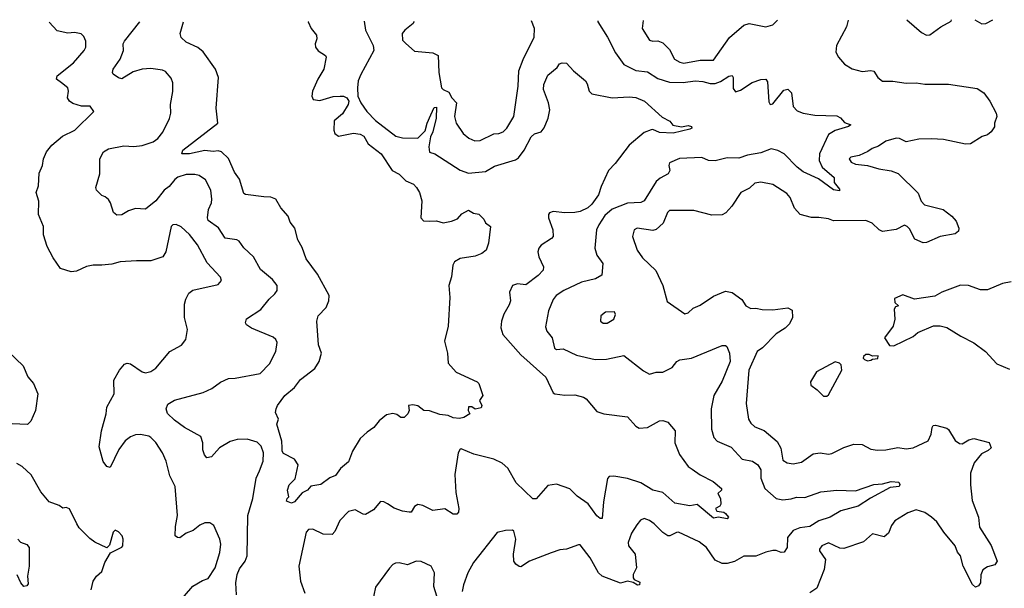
# Model space of a CAD drawing. Extents: x 2199565 to 2323334, y 894172 to 1018966.
# Tile 285 of 440: x 2241160 to 2246985, y 1014654 to 1018018. Entities that reach past the tile are written whole.
import ezdxf

# ---------------------------------------------------------------- set-up
doc = ezdxf.new("R2010")
doc.units = 0

msp = doc.modelspace()

# ---------------------------------------------------------------- linework, layer by layer
at = {"layer": '0CON10XD'}
for points in [[(2242097.5, 1014565), (2242185, 1014666), (2242240.9, 1014699.1), (2242275, 1014712), (2242315.3, 1014774.7), (2242342.9, 1014865), (2242350.5, 1014915), (2242344.5, 1014945), (2242308.6, 1015025), (2242285, 1015040.8), (2242255, 1015040), (2242225, 1015027.1), (2242186, 1014995), (2242145, 1014980), (2242107.2, 1014952.8), (2242093.4, 1014953.4), (2242080, 1014965), (2242081.7, 1015018.3), (2242094.4, 1015085), (2242079.2, 1015255), (2242048.9, 1015318.9), (2242026.7, 1015405), (2242003.8, 1015455), (2241965, 1015515.6), (2241935, 1015546.2), (2241924.1, 1015554.1), (2241875, 1015563.1), (2241845, 1015561.1), (2241815, 1015550.5), (2241784.7, 1015525.3), (2241747.3, 1015475), (2241695, 1015367.5), (2241675, 1015373.3), (2241653.7, 1015403.7), (2241629.7, 1015489.7), (2241644.5, 1015585.5), (2241671.5, 1015685), (2241675.5, 1015724.5), (2241718.6, 1015805), (2241716.9, 1015885), (2241750.8, 1015945), (2241780.5, 1015979.5), (2241795, 1015985.7), (2241815, 1015981.4), (2241885, 1015934), (2241905, 1015928), (2241935, 1015936.2), (2241965, 1015956), (2242048.8, 1016055), (2242117.3, 1016092.7), (2242142, 1016125), (2242152.5, 1016185), (2242135.8, 1016255), (2242134.2, 1016335), (2242142, 1016365), (2242161.2, 1016398.8), (2242185, 1016417.5), (2242335, 1016451.9), (2242354.2, 1016475), (2242347.5, 1016495), (2242269.8, 1016579.8), (2242211.8, 1016685), (2242165, 1016746.5), (2242115, 1016792.2), (2242085, 1016805.5), (2242065.6, 1016804.4), (2242056.4, 1016793.6), (2242024.2, 1016645), (2242006, 1016615), (2241935, 1016590.6), (2241851.3, 1016591.3), (2241755, 1016585.6), (2241705, 1016571.9), (2241645, 1016565.8), (2241595, 1016565.8), (2241555, 1016557.5), (2241495, 1016529.4), (2241465, 1016525.7), (2241402, 1016545), (2241357.9, 1016607.9), (2241322.5, 1016675), (2241300.8, 1016745), (2241300.8, 1016795), (2241270.8, 1016865), (2241273.9, 1016943.9), (2241256.7, 1016995), (2241272, 1017035), (2241275, 1017110), (2241295.6, 1017154.4), (2241300, 1017195), (2241318.6, 1017235), (2241350, 1017275), (2241412.4, 1017327.6), (2241485.6, 1017364.4), (2241597.5, 1017475), (2241575.8, 1017505.8), (2241525, 1017505.8), (2241475, 1017521.4), (2241453.8, 1017535), (2241442.5, 1017555), (2241448, 1017595), (2241444, 1017615), (2241406.7, 1017643.3), (2241378, 1017665), (2241382, 1017685), (2241478, 1017762), (2241540.8, 1017835), (2241551.4, 1017855), (2241550.3, 1017890.3), (2241538.7, 1017918.7), (2241523.2, 1017933.2), (2241485, 1017941.4), (2241445, 1017938.6), (2241382.4, 1017952.4), (2241333.7, 1018003.7)], [(2242442.2, 1014615), (2242439.5, 1014685), (2242447.1, 1014735), (2242461, 1014769), (2242494.6, 1014815), (2242505.4, 1014845), (2242508.9, 1015085), (2242539.1, 1015185), (2242559.6, 1015305), (2242579.5, 1015349.5), (2242601.2, 1015405), (2242602.5, 1015455), (2242587.9, 1015495), (2242565, 1015518.5), (2242505, 1015536.4), (2242446.6, 1015533.4), (2242405, 1015522.2), (2242341.9, 1015485), (2242295, 1015430.8), (2242266, 1015426), (2242253.1, 1015443.1), (2242243, 1015473), (2242242.9, 1015515), (2242231.9, 1015551.9), (2242135, 1015604.2), (2242075, 1015648.8), (2242035, 1015687.5), (2242026.1, 1015716.1), (2242037.1, 1015742.9), (2242075, 1015767.5), (2242245, 1015811.1), (2242296.2, 1015835), (2242347.2, 1015872.8), (2242395, 1015895.6), (2242435, 1015896), (2242583.3, 1015925), (2242638.3, 1015981.7), (2242675.7, 1016055), (2242682.5, 1016107.5), (2242676, 1016125), (2242659.4, 1016139.4), (2242531.7, 1016191.7), (2242501.7, 1016211.7), (2242496.2, 1016225), (2242501.7, 1016248.3), (2242586, 1016304), (2242635, 1016364.2), (2242669.2, 1016395), (2242682.5, 1016415), (2242682.5, 1016445), (2242655, 1016480.8), (2242585, 1016538.8), (2242544, 1016615), (2242485, 1016668), (2242457.3, 1016707.3), (2242444.3, 1016714.3), (2242376.2, 1016725), (2242335.3, 1016785.3), (2242275, 1016830), (2242270, 1016845), (2242276.8, 1016895), (2242294.5, 1016935), (2242296.2, 1016955), (2242289.8, 1017009.8), (2242259.5, 1017069.5), (2242222.5, 1017095), (2242195, 1017102), (2242145, 1017102.7), (2242095, 1017085.5), (2242077.1, 1017072.9), (2242045, 1017031.4), (2242015, 1017008.6), (2241965, 1016945.6), (2241905, 1016896), (2241845, 1016900.5), (2241803.7, 1016886.3), (2241765, 1016862.9), (2241735, 1016861.2), (2241715, 1016877.5), (2241697.5, 1016935), (2241685, 1016953.3), (2241665, 1016970), (2241645, 1016976.7), (2241615, 1017010), (2241611.2, 1017025), (2241634.2, 1017105), (2241634.2, 1017195), (2241655, 1017236.2), (2241685.7, 1017254.3), (2241775, 1017270.5), (2241835, 1017267.9), (2241885, 1017273.2), (2241950, 1017295), (2241977.5, 1017315), (2242007.3, 1017352.7), (2242046.1, 1017433.9), (2242054.3, 1017464.3), (2242052.2, 1017515), (2242066.8, 1017593.2), (2242066.7, 1017645), (2242055, 1017672), (2242022.1, 1017712.1), (2242005, 1017720), (2241935, 1017729.5), (2241884.6, 1017724.6), (2241831.3, 1017708.7), (2241765, 1017668), (2241745, 1017674.2), (2241713.3, 1017695), (2241708.8, 1017705), (2241712, 1017725), (2241755, 1017783.8), (2241773.8, 1017836.2), (2241772.5, 1017875), (2241778.9, 1017891.1), (2241869.8, 1018005.1)], [(2242867.8, 1018007.6), (2242866.9, 1018005), (2242884.4, 1017965), (2242915, 1017926.2), (2242918.6, 1017905), (2242908.6, 1017875), (2242909.4, 1017855), (2242925, 1017834.3), (2242970, 1017805), (2242973.3, 1017795), (2242960, 1017725), (2242924.5, 1017665.5), (2242892.5, 1017595), (2242888, 1017565), (2242895.8, 1017545.8), (2242935, 1017540), (2243015, 1017563), (2243055, 1017566.2), (2243075.4, 1017565.4), (2243095.2, 1017555), (2243106.7, 1017535), (2243103.8, 1017515), (2243069.3, 1017460.7), (2243020.7, 1017419.3), (2243018.2, 1017365), (2243025, 1017344), (2243045, 1017328.1), (2243135, 1017347.1), (2243175, 1017341.2), (2243195, 1017328), (2243222.3, 1017282.3), (2243298.1, 1017225), (2243363.3, 1017125), (2243405, 1017102.9), (2243445, 1017064.4), (2243488.8, 1017045), (2243508, 1017025), (2243526, 1016995), (2243538.6, 1016945), (2243534, 1016845), (2243548, 1016828), (2243585, 1016825.7), (2243625, 1016827.1), (2243665, 1016815.8), (2243715, 1016825.4), (2243750.1, 1016839.9), (2243775, 1016868.1), (2243815, 1016890), (2243845, 1016873.3), (2243876.7, 1016866.7), (2243905, 1016837.5), (2243916, 1016816), (2243945.8, 1016795), (2243934.2, 1016695), (2243919.2, 1016655), (2243894, 1016635), (2243855, 1016617.7), (2243765, 1016605.5), (2243732, 1016585), (2243722, 1016565), (2243714.2, 1016495.8), (2243698, 1016445), (2243703.8, 1016375), (2243694.2, 1016205), (2243674, 1016115), (2243691.2, 1016045), (2243693.8, 1015985), (2243741.7, 1015931.7), (2243866.2, 1015875), (2243875.8, 1015865), (2243900, 1015795), (2243880, 1015765), (2243893.3, 1015735), (2243889.3, 1015720.7), (2243855, 1015712.5), (2243835, 1015726.7), (2243815, 1015727.5), (2243812.5, 1015705), (2243822.5, 1015685), (2243786.7, 1015665), (2243762.1, 1015657.9), (2243725, 1015661.2), (2243695, 1015675.6), (2243645, 1015681.2), (2243585, 1015702.9), (2243550, 1015705), (2243515, 1015732.5), (2243485, 1015740), (2243460, 1015735), (2243463.3, 1015705), (2243456.7, 1015685), (2243435, 1015663.3), (2243415, 1015663.3), (2243391.2, 1015681.2), (2243367.3, 1015687.3), (2243330.2, 1015679.8), (2243287.5, 1015645), (2243255.5, 1015604.5), (2243215, 1015578), (2243175, 1015540), (2243129.4, 1015465), (2243105, 1015402), (2243058.1, 1015361.9), (2243028.3, 1015321.7), (2242995, 1015306.2), (2242941.7, 1015268.3), (2242882.7, 1015257.3), (2242862.5, 1015235), (2242830.7, 1015219.3), (2242786.2, 1015165), (2242767, 1015157), (2242738.3, 1015168.3), (2242742.5, 1015185), (2242752.5, 1015195), (2242744, 1015235), (2242755, 1015266.2), (2242789.4, 1015300.6), (2242806.9, 1015385), (2242785, 1015417.5), (2242721.3, 1015451.3), (2242713.2, 1015465), (2242712, 1015485), (2242710, 1015525), (2242681.2, 1015625), (2242690, 1015655), (2242673.6, 1015693.6), (2242676.2, 1015715), (2242684.2, 1015735), (2242727.5, 1015795), (2242785, 1015842.2), (2242820.2, 1015889.8), (2242905, 1015954.6), (2242930.8, 1015995), (2242945.3, 1016045), (2242928.5, 1016095), (2242918, 1016235), (2242926.2, 1016265), (2242973.3, 1016315), (2242988.8, 1016355), (2242991.2, 1016385), (2242921.2, 1016511.2), (2242855, 1016603.3), (2242830.7, 1016670.7), (2242805.7, 1016715.7), (2242787.1, 1016785), (2242759.8, 1016819.8), (2242748.2, 1016855), (2242705, 1016904), (2242675, 1016956.2), (2242645, 1016968.6), (2242605, 1016970.5), (2242495, 1016982.9), (2242485, 1016988.8), (2242460.5, 1017075), (2242430.4, 1017115), (2242395, 1017195.8), (2242354.4, 1017235), (2242335, 1017241.9), (2242305, 1017238.8), (2242255, 1017244.7), (2242163.9, 1017223.9), (2242118.8, 1017225), (2242124.3, 1017245), (2242331.2, 1017405), (2242322.5, 1017495), (2242335.5, 1017675), (2242319.2, 1017725), (2242245, 1017827.5), (2242213.4, 1017853.4), (2242145, 1017884.2), (2242115, 1017912.5), (2242110, 1017935), (2242129.9, 1018005.7)], [(2243196.9, 1018008.4), (2243206.6, 1017956.6), (2243250.5, 1017865), (2243255.6, 1017835), (2243177.5, 1017692.5), (2243163.2, 1017656.8), (2243158, 1017615), (2243161, 1017565), (2243177.6, 1017525), (2243213.6, 1017475), (2243265, 1017421.9), (2243385, 1017328.1), (2243425, 1017317.8), (2243515, 1017316.5), (2243559, 1017361), (2243569.8, 1017405), (2243591.9, 1017455), (2243612.7, 1017497.3), (2243625, 1017500.4), (2243624, 1017435), (2243604.1, 1017355), (2243589.6, 1017325), (2243579.5, 1017265), (2243585, 1017234.4), (2243615.8, 1017225), (2243766.6, 1017126.6), (2243815, 1017110), (2243915, 1017119.1), (2243968.5, 1017151.5), (2244092.2, 1017187.8), (2244110, 1017200), (2244144, 1017245), (2244185.5, 1017325), (2244205, 1017342.7), (2244245.3, 1017354.7), (2244262.3, 1017377.7), (2244286.2, 1017435), (2244296.8, 1017485), (2244288.9, 1017525), (2244258.9, 1017605), (2244260.8, 1017635), (2244285, 1017688.8), (2244340, 1017735), (2244353.6, 1017756.4), (2244368.3, 1017761.7), (2244395, 1017760), (2244436.7, 1017715), (2244506.3, 1017656.3), (2244517.4, 1017637.4), (2244528, 1017595), (2244545, 1017578.6), (2244665.4, 1017555.4), (2244765, 1017560.5), (2244805, 1017556.7), (2244856, 1017535), (2244960.9, 1017440.9), (2245006.4, 1017416.4), (2245023, 1017393), (2245075, 1017384.2), (2245115, 1017392), (2245135, 1017386), (2245136.2, 1017375), (2245125, 1017370), (2245025, 1017347.1), (2244945, 1017350.9), (2244905, 1017368.8), (2244896.4, 1017366.4), (2244855, 1017350), (2244765.5, 1017274.5), (2244683.7, 1017166.3), (2244643.7, 1017126.3), (2244599.4, 1017030.6), (2244585, 1016981.1), (2244545, 1016925.6), (2244520.8, 1016905), (2244475, 1016883.4), (2244445, 1016877.3), (2244385, 1016874.7), (2244315, 1016882.7), (2244294.6, 1016875.4), (2244288.5, 1016865), (2244288.9, 1016845), (2244314.7, 1016775), (2244315.4, 1016735), (2244307.1, 1016722.9), (2244245, 1016683.8), (2244230.7, 1016665), (2244225.3, 1016645), (2244231.8, 1016615), (2244259.2, 1016555), (2244257.1, 1016535), (2244226.3, 1016503.7), (2244155, 1016448.9), (2244105, 1016454.4), (2244075.8, 1016444.2), (2244058, 1016405), (2244064.3, 1016355), (2244055, 1016331.2), (2244023.7, 1016276.3), (2244010.6, 1016235), (2244005.6, 1016195), (2244018.6, 1016155), (2244125, 1016034), (2244273.1, 1015903.1), (2244315, 1015810.6), (2244325, 1015804.5), (2244385, 1015797.1), (2244445, 1015798.7), (2244496.2, 1015785), (2244512, 1015775), (2244575, 1015700.6), (2244616.4, 1015686.4), (2244755, 1015668.1), (2244805, 1015612.5), (2244825, 1015601.4), (2244875, 1015604.3), (2244945, 1015644), (2244965, 1015646), (2244995, 1015636.2), (2245038, 1015585), (2245036.7, 1015515), (2245063.3, 1015445), (2245115, 1015374), (2245138.3, 1015358.3), (2245185.6, 1015325.6), (2245262, 1015285), (2245312.5, 1015245), (2245312.5, 1015235), (2245290, 1015215), (2245306.2, 1015185), (2245308.8, 1015151.2), (2245301.4, 1015138.6), (2245276.2, 1015125), (2245285, 1015110.8), (2245325, 1015103.1), (2245335, 1015095.6), (2245354.2, 1015075), (2245345.3, 1015064.7), (2245295, 1015074.6), (2245265, 1015067.9), (2245168.9, 1015148.9), (2245125, 1015141.9), (2245036.6, 1015156.6), (2244965, 1015220), (2244905, 1015234.5), (2244835, 1015277.5), (2244755, 1015302.5), (2244675, 1015317.5), (2244647.5, 1015315), (2244637.3, 1015302.7), (2244614.3, 1015165.7), (2244605, 1015067.5), (2244595, 1015067.5), (2244575, 1015082), (2244524, 1015154), (2244457.9, 1015197.9), (2244415, 1015241.5), (2244335, 1015270), (2244285, 1015262.5), (2244215, 1015182), (2244195, 1015182), (2244097.6, 1015277.6), (2244048.5, 1015365), (2244015, 1015394.5), (2243965, 1015417.3), (2243846.8, 1015446.8), (2243771.2, 1015478.8), (2243765, 1015477.5), (2243754.4, 1015455.6), (2243733.7, 1015326.3), (2243741.1, 1015221.1), (2243757.9, 1015125), (2243756.7, 1015105), (2243746.9, 1015093.1), (2243725, 1015091.8), (2243675, 1015123.1), (2243605, 1015113.1), (2243545, 1015144.2), (2243515, 1015148.8), (2243495, 1015137.5), (2243476.7, 1015105), (2243465, 1015103.8), (2243425, 1015110), (2243375, 1015127.5), (2243335, 1015154), (2243315, 1015165.8), (2243295, 1015168), (2243252.8, 1015117.2), (2243205, 1015090), (2243191.3, 1015091.3), (2243145, 1015116.9), (2243105, 1015107.1), (2243052.9, 1015055), (2243025, 1014990), (2243008.1, 1014971.9), (2242955, 1014974.4), (2242895, 1015003.6), (2242868.8, 1015001.2), (2242854, 1014986), (2242810.5, 1014785), (2242820.6, 1014695), (2242847.1, 1014625)], [(2243490, 1018009.1), (2243491.2, 1018005), (2243488, 1017995), (2243438.5, 1017955), (2243423.3, 1017935), (2243425, 1017895.7), (2243445, 1017877.3), (2243495, 1017830.9), (2243605, 1017821.8), (2243635, 1017805.8), (2243639.2, 1017705), (2243655.6, 1017615), (2243665, 1017604.6), (2243699.5, 1017589.5), (2243716.9, 1017555), (2243744.3, 1017525), (2243732.9, 1017445), (2243742, 1017405), (2243784, 1017345), (2243816.4, 1017316.4), (2243851.7, 1017301.7), (2243885, 1017302.2), (2243965, 1017342.9), (2243995, 1017344.4), (2244020, 1017355), (2244042, 1017375), (2244083.1, 1017445), (2244109.4, 1017625), (2244112.9, 1017715), (2244137.9, 1017782.1), (2244204.5, 1017915), (2244204.6, 1017965), (2244187.5, 1018010.8)], [(2244580.8, 1018011.8), (2244580.6, 1018005), (2244637.1, 1017915), (2244685, 1017821.2), (2244735, 1017752), (2244805, 1017716.2), (2244875, 1017710), (2244935, 1017670), (2245005, 1017647.3), (2245085, 1017646.5), (2245155.3, 1017655.3), (2245201.7, 1017651.7), (2245245, 1017640.4), (2245275, 1017640.4), (2245305, 1017651.5), (2245355, 1017683.5), (2245375, 1017687.5), (2245381.4, 1017675), (2245380, 1017610), (2245395, 1017591.2), (2245425, 1017600.8), (2245493.9, 1017646.1), (2245545, 1017664.3), (2245575, 1017665.8), (2245585, 1017650), (2245592.3, 1017532.3), (2245600, 1017515), (2245615, 1017520), (2245679.8, 1017600.2), (2245705, 1017607.1), (2245726.2, 1017585), (2245735.8, 1017505), (2245758.9, 1017478.9), (2245795, 1017464.5), (2245865, 1017451.9), (2245995, 1017448.8), (2246016.4, 1017436.4), (2246039.1, 1017409.1), (2246076.4, 1017396.4), (2246063.3, 1017385), (2245985, 1017361.2), (2245945, 1017338.5), (2245890.9, 1017225), (2245889.6, 1017185), (2245907.9, 1017145), (2245978.2, 1017085), (2245978.4, 1017055), (2246009.2, 1017015), (2246010, 1017005), (2245975, 1017011.4), (2245885, 1017075.3), (2245795, 1017116.9), (2245759.5, 1017145), (2245681.9, 1017225), (2245645, 1017243.6), (2245605, 1017253.5), (2245545, 1017230), (2245465.5, 1017215.5), (2245415, 1017199.3), (2245345, 1017200.5), (2245275, 1017183.1), (2245235, 1017184.5), (2245195, 1017201.9), (2245062.9, 1017197.1), (2245005, 1017171.2), (2245000.6, 1017155), (2245005.6, 1017125), (2244996.9, 1017105), (2244949.3, 1017080.7), (2244925, 1017060), (2244854.6, 1016945.4), (2244835, 1016935.6), (2244755, 1016932.2), (2244665, 1016897.1), (2244621, 1016859), (2244585.7, 1016804.3), (2244571.8, 1016775), (2244563.3, 1016665), (2244574.4, 1016625), (2244609.5, 1016575), (2244603.3, 1016506.7), (2244566.7, 1016485), (2244484.5, 1016465.5), (2244380, 1016415), (2244333.8, 1016385), (2244315, 1016362), (2244289.1, 1016295), (2244270.6, 1016200.6), (2244278.6, 1016175), (2244309.5, 1016135), (2244323.9, 1016075), (2244335, 1016067.3), (2244375, 1016069.4), (2244455, 1016032.2), (2244565, 1016006.7), (2244631.7, 1016008.3), (2244735, 1016031.4), (2244849.7, 1015939.7), (2244885, 1015920), (2244925, 1015931.4), (2244965, 1015931.9), (2245019.3, 1015960.7), (2245048.1, 1015995), (2245065, 1016004.5), (2245135, 1016014.6), (2245315, 1016090), (2245335, 1016090), (2245343.9, 1016083.9), (2245359.2, 1016045), (2245362.5, 1015995), (2245315, 1015878.8), (2245265.6, 1015795), (2245250.6, 1015715), (2245252.5, 1015595), (2245266.9, 1015545), (2245286, 1015525), (2245369.1, 1015489.1), (2245435, 1015418.5), (2245495, 1015406.2), (2245526.7, 1015385), (2245543.8, 1015355), (2245544.5, 1015304.5), (2245569.2, 1015245), (2245634.6, 1015184.6), (2245675, 1015176.5), (2245725, 1015182.1), (2245755, 1015192.5), (2245805, 1015190), (2245900, 1015225), (2245995, 1015233.8), (2246105, 1015231.1), (2246213.1, 1015266.9), (2246265, 1015272.1), (2246315, 1015285.4), (2246361.4, 1015281.4), (2246367, 1015267), (2246363.3, 1015255), (2246309.8, 1015250.2), (2246193.3, 1015186.7), (2246120.8, 1015139.2), (2246018.2, 1015111.8), (2245955, 1015074.3), (2245888.1, 1015051.9), (2245835, 1015019.3), (2245775, 1015011.1), (2245735, 1014995.4), (2245702.3, 1014955), (2245700, 1014895), (2245682.1, 1014867.9), (2245665, 1014865.3), (2245635, 1014877.3), (2245616.4, 1014876.4), (2245575, 1014867.9), (2245515, 1014843.3), (2245445, 1014842.9), (2245388.3, 1014811.7), (2245345, 1014800.6), (2245315, 1014800.5), (2245275, 1014819.2), (2245222.2, 1014895), (2245179.1, 1014929.1), (2245057.5, 1014985), (2245045, 1014984.3), (2245006.7, 1014963.3), (2244995, 1014964.3), (2244965, 1014984.4), (2244914, 1015035), (2244885, 1015055.7), (2244855, 1015065.8), (2244833.2, 1015056.8), (2244810.3, 1015029.7), (2244780.2, 1014979.8), (2244760.6, 1014925), (2244762.5, 1014905), (2244801.4, 1014855), (2244809.5, 1014775), (2244789.7, 1014735), (2244788.9, 1014715), (2244795, 1014705.6), (2244829.3, 1014689.3), (2244826.6, 1014673.4), (2244815, 1014672.7), (2244788.9, 1014688.9), (2244755.2, 1014695.2), (2244714.8, 1014684.8), (2244605, 1014725.5), (2244583.8, 1014745), (2244535, 1014832.9), (2244475, 1014910), (2244465, 1014911.2), (2244395, 1014884.3), (2244355, 1014881.4), (2244305, 1014864.4), (2244175, 1014813.5), (2244125, 1014780), (2244115, 1014782), (2244095, 1014796), (2244083.1, 1014815), (2244081.5, 1014855), (2244094.5, 1014944.5), (2244082.3, 1014992.3), (2244075, 1014998), (2244034.2, 1014995.8), (2243985, 1014983.8), (2243845, 1014806.7), (2243811.6, 1014745), (2243785.4, 1014675), (2243777.3, 1014635)], [(2246060.8, 1018015.5), (2246051.1, 1017975), (2245992.9, 1017865), (2245988, 1017825), (2246005, 1017796.7), (2246038.8, 1017755), (2246085, 1017727.5), (2246145, 1017711.9), (2246195, 1017716.9), (2246212.5, 1017712.5), (2246236.1, 1017676.1), (2246265, 1017653.8), (2246325, 1017654.2), (2246405, 1017642.9), (2246464.3, 1017644.3), (2246515, 1017637.1), (2246655, 1017635.6), (2246825, 1017611.2), (2246864.1, 1017584.1), (2246898.8, 1017535), (2246936, 1017465), (2246941.2, 1017445), (2246926.7, 1017405), (2246926.4, 1017383.6), (2246907.5, 1017355), (2246885, 1017336.7), (2246855, 1017326.7), (2246785, 1017283.8), (2246755, 1017281.2), (2246625, 1017308.6), (2246555, 1017313.1), (2246478.9, 1017311.1), (2246405, 1017294.4), (2246365, 1017315.6), (2246345, 1017316.9), (2246285, 1017299.2), (2246241.1, 1017268.9), (2246203.3, 1017255), (2246178.3, 1017238.3), (2246125.8, 1017214.2), (2246077.5, 1017205), (2246067.5, 1017195), (2246080, 1017175), (2246105, 1017163.3), (2246175, 1017156), (2246242.5, 1017135), (2246315, 1017123.8), (2246357.3, 1017107.3), (2246475, 1016990.8), (2246493.6, 1016943.6), (2246512.7, 1016922.7), (2246623.8, 1016895), (2246674.3, 1016855), (2246700, 1016825), (2246716.2, 1016785), (2246713.6, 1016766.4), (2246695, 1016751.2), (2246605, 1016735.6), (2246525, 1016700), (2246505, 1016697.5), (2246455, 1016718.8), (2246425, 1016780), (2246411.2, 1016795), (2246395, 1016801.4), (2246345, 1016777.3), (2246265, 1016765.4), (2246245, 1016773.5), (2246204, 1016814), (2246165, 1016830.4), (2245975, 1016826.9), (2245945, 1016840), (2245888, 1016848), (2245845, 1016846.5), (2245776.7, 1016865), (2245743.4, 1016903.4), (2245717.5, 1016965), (2245699.3, 1016989.3), (2245615, 1017043.1), (2245545.5, 1017055.5), (2245509.7, 1017050.3), (2245478.1, 1017021.9), (2245426, 1016995), (2245374, 1016915), (2245338, 1016875), (2245316.3, 1016863.7), (2245255, 1016861.2), (2245148.3, 1016888.3), (2245005, 1016888.1), (2244992.9, 1016877.1), (2244966.4, 1016813.6), (2244925, 1016776.9), (2244905, 1016770), (2244813.3, 1016785), (2244795, 1016773.8), (2244784.5, 1016735.5), (2244812.2, 1016655), (2244845, 1016608), (2244924.3, 1016534.3), (2244964.3, 1016445), (2244991.2, 1016351.2), (2245095, 1016278), (2245115, 1016284.2), (2245145, 1016310), (2245185, 1016328), (2245265, 1016382.9), (2245335, 1016410.6), (2245375, 1016404.3), (2245431.7, 1016361.7), (2245456, 1016325), (2245485, 1016308.6), (2245515, 1016311.4), (2245553.2, 1016303.2), (2245615, 1016301.8), (2245705, 1016312.9), (2245730, 1016300), (2245731.9, 1016255), (2245715, 1016218.8), (2245687.9, 1016192.1), (2245635, 1016160), (2245555, 1016076), (2245523.8, 1016055), (2245473.5, 1015945), (2245457.8, 1015747.8), (2245472.5, 1015655), (2245485, 1015630.8), (2245508.6, 1015608.6), (2245565, 1015588), (2245642.1, 1015522.1), (2245663.6, 1015483.6), (2245675, 1015411.2), (2245700, 1015395), (2245735, 1015390), (2245785, 1015400.6), (2245855, 1015448.9), (2245895, 1015454.5), (2245945, 1015447.5), (2245965, 1015450.8), (2246035, 1015487.1), (2246095, 1015505.8), (2246144.5, 1015504.5), (2246195, 1015476.9), (2246235, 1015470), (2246285, 1015472.5), (2246355.9, 1015485.9), (2246405, 1015478.1), (2246445, 1015485.6), (2246535, 1015526.2), (2246551.9, 1015565), (2246558, 1015605), (2246565, 1015616.2), (2246578.3, 1015618.3), (2246645, 1015601.2), (2246655, 1015593.8), (2246695, 1015528.8), (2246719.5, 1015509.5), (2246735, 1015509.2), (2246775, 1015532), (2246805, 1015540), (2246895, 1015516.2), (2246906.7, 1015485), (2246889.3, 1015469.3), (2246850.4, 1015449.6), (2246806.2, 1015395), (2246785.6, 1015335.6), (2246784.5, 1015265), (2246794, 1015174), (2246832.5, 1015075), (2246839.2, 1015015), (2246906.4, 1014906.4), (2246942, 1014815), (2246928.1, 1014791.9), (2246885, 1014780), (2246858, 1014762), (2246845.8, 1014734.2), (2246843.7, 1014686.3), (2246831.5, 1014668.5), (2246815, 1014661.2), (2246796.9, 1014676.9), (2246741.5, 1014785), (2246726.7, 1014845), (2246708.1, 1014868.1), (2246693.9, 1014903.9), (2246626.5, 1014985), (2246585, 1015047.5), (2246554.2, 1015075), (2246515, 1015102.2), (2246462.7, 1015117.3), (2246415, 1015100.8), (2246337.6, 1015052.4), (2246316.7, 1015025), (2246299.8, 1014980.2), (2246275, 1014958.6), (2246204.4, 1014975.6), (2246151.3, 1014928.7), (2246035, 1014889.1), (2246011.7, 1014891.7), (2245945, 1014922.9), (2245905, 1014905.8), (2245891.4, 1014885), (2245891.4, 1014875), (2245927.1, 1014825), (2245920, 1014765), (2245876.1, 1014653.9), (2245835, 1014626.2)], [(2244849.1, 1018012.5), (2244843.5, 1017965), (2244885, 1017896.2), (2244905, 1017890), (2244935, 1017892), (2244965, 1017880), (2245005, 1017841.2), (2245034.7, 1017784.7), (2245065, 1017766.7), (2245088.6, 1017761.4), (2245185, 1017778), (2245265, 1017778.6), (2245358.5, 1017911.5), (2245445, 1017985.5), (2245475, 1017994.4), (2245575, 1017976), (2245615, 1017988), (2245643, 1018014.5)], [(2246408.5, 1018016.4), (2246495, 1017942.5), (2246525.7, 1017925.7), (2246545, 1017928), (2246610, 1017975), (2246671.2, 1018008.8), (2246672.7, 1018017)], [(2246811.1, 1018017.4), (2246852.9, 1017992.9), (2246875, 1017994.4), (2246917.6, 1018017.7)], [(2247025, 1016466.7), (2246975, 1016457.5), (2246885, 1016418.6), (2246845, 1016419.2), (2246774.1, 1016445.9), (2246725, 1016448), (2246615, 1016406.2), (2246575, 1016382), (2246453.8, 1016363.8), (2246385, 1016390), (2246335, 1016367.5), (2246337.5, 1016345), (2246360, 1016325), (2246340.7, 1016319.3), (2246333.3, 1016305), (2246336.4, 1016246.4), (2246326.7, 1016205), (2246276.7, 1016135), (2246305, 1016090), (2246331.7, 1016088.3), (2246445.7, 1016144.3), (2246472.5, 1016167.5), (2246566.4, 1016206.4), (2246605, 1016206.7), (2246645, 1016196.2), (2246727.5, 1016145), (2246805, 1016106.2), (2246874.5, 1016054.5), (2246941.3, 1015981.3), (2247015, 1015950)], [(2244612.7, 1016222.7), (2244635, 1016222.9), (2244675.6, 1016245), (2244684, 1016274), (2244679.2, 1016289.2), (2244625, 1016287.5), (2244598.8, 1016265), (2244596.2, 1016235), (2244612.7, 1016222.7)], [(2241092.5, 1016055), (2241179.5, 1015969.5), (2241207.5, 1015905), (2241241.2, 1015865), (2241268, 1015805), (2241253.8, 1015705), (2241225, 1015643.3), (2241206.9, 1015623.1), (2241115, 1015626)], [(2245935, 1015790), (2245945, 1015797.5), (2246023.3, 1015945), (2246020, 1015975), (2246010, 1015985), (2245985, 1015993.3), (2245873.3, 1015935), (2245837.5, 1015875), (2245840, 1015855), (2245877.7, 1015827.7), (2245915, 1015790), (2245935, 1015790)], [(2246175, 1016000), (2246195, 1016003.3), (2246205, 1016010), (2246237, 1016013), (2246238.3, 1016028.3), (2246205, 1016027.5), (2246185, 1016037.5), (2246165, 1016036.7), (2246152.5, 1016025), (2246150, 1016015), (2246157, 1016007), (2246175, 1016000)], [(2241583.6, 1014643.6), (2241594.3, 1014695), (2241614, 1014725), (2241645, 1014753.8), (2241662.9, 1014807.1), (2241696.1, 1014863.9), (2241765, 1014897.5), (2241770, 1014905), (2241772, 1014945), (2241766.2, 1014965), (2241745, 1014987.5), (2241725, 1014997.5), (2241713.6, 1014986.4), (2241690.7, 1014909.3), (2241675, 1014892.5), (2241605, 1014926.2), (2241575, 1014948.8), (2241511.4, 1015011.4), (2241496.9, 1015035), (2241455, 1015124), (2241435, 1015131.2), (2241415, 1015127.5), (2241393.6, 1015143.6), (2241333.8, 1015165), (2241285, 1015224), (2241227.8, 1015325), (2241175, 1015373.5), (2241142.4, 1015392.4)], [(2241148, 1014945), (2241165, 1014927.5), (2241202.1, 1014912.1), (2241215.6, 1014895), (2241216.5, 1014785), (2241206.4, 1014725), (2241209.4, 1014680.6), (2241202.2, 1014667.8), (2241185, 1014663.8), (2241166.7, 1014685), (2241145, 1014733.5)], [(2243637.8, 1014575), (2243610, 1014665), (2243613.3, 1014745), (2243595, 1014783.8), (2243535, 1014812.5), (2243505, 1014814), (2243455, 1014791.9), (2243405, 1014804.3), (2243383.3, 1014803.3), (2243366.7, 1014795), (2243347, 1014773), (2243265, 1014660), (2243246, 1014565)]]:
    msp.add_lwpolyline(points, dxfattribs=at)

doc.saveas('drawing.dxf')
